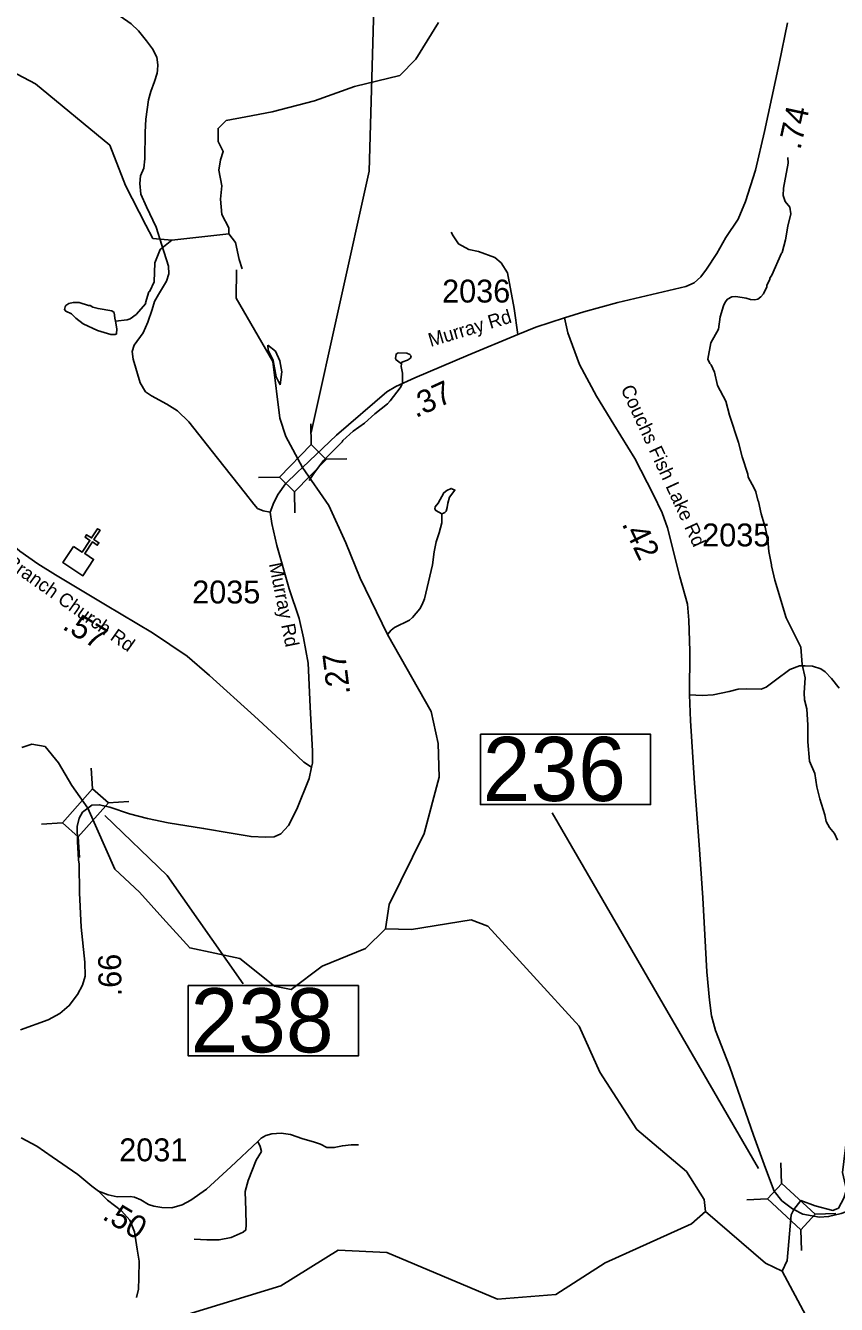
# Model space of a CAD drawing. Extents: x 1248224 to 1454986, y 825081 to 985870.
# Drawn here: x 1437302 to 1441727, y 932189 to 939171 of the extents above; entities that cross this region are included whole.
import ezdxf

# ---------------------------------------------------------------- set-up
doc = ezdxf.new("R2010")
doc.units = 0
for name, color, linetype in [('Exist Cultural Church CELL', 7, 'Continuous'), ('Exist Hydrographic Creek Single Shore', 7, 'Continuous'), ('Exist Hydrographic Misc Water Feature', 7, 'Continuous'), ('Exist Hydrographic River Shore', 7, 'Continuous'), ('Exist Road Non-System Type 51', 7, 'Continuous'), ('Exist Road Secondary Mileage Hundredths English Label', 7, 'Continuous'), ('Exist Road Secondary Structure Standard Bridge Attributed CELL', 7, 'Continuous'), ('Exist Road Secondary Structure Standard Bridge Number Label', 7, 'Continuous'), ('Exist Road Secondary Type 41 Attributed', 7, 'Continuous'), ('Exist Road Secondary Type 51 Attributed', 7, 'Continuous'), ('Exist Road Secondary Type 51 Label', 7, 'Continuous'), ('Exist Road Secondary Type 51 Number Label', 7, 'Continuous')]:
    doc.layers.add(name, color=color, linetype=linetype)

msp = doc.modelspace()

# ---------------------------------------------------------------- linework, layer by layer
at = {"layer": 'Exist Cultural Church CELL'}
msp.add_lwpolyline([(1437563.5, 936327.6), (1437611.2, 936296.5), (1437652.9, 936360.2), (1437626.2, 936377.7), (1437634.9, 936391.1), (1437661.7, 936373.5), (1437694.7, 936423.9), (1437708.1, 936415.1), (1437675.1, 936364.8), (1437701.9, 936347.2), (1437693.1, 936333.9), (1437666.3, 936351.4), (1437624.6, 936287.7), (1437672.8, 936256), (1437614.4, 936167), (1437505.2, 936238.6)], close=True, dxfattribs=at)
at = {"layer": 'Exist Hydrographic Creek Single Shore'}
for points in [[(1437554, 935021.7), (1437482.3, 935145.5), (1437408.1, 935234.7), (1437335.1, 935247), (1437280.7, 935228.5)], [(1437642, 934898.5), (1437554, 935021.7)], [(1438050.5, 934298.1), (1437923.2, 934438.8), (1437788.1, 934565.4), (1437642, 934898.5)], [(1441495.2, 932707.2), (1441533.2, 932756.3), (1441612, 932726.8), (1441708.3, 932702.1), (1441738.5, 932714.1), (1441767.1, 932768.2), (1441782.2, 932813.6), (1441760, 932908.3), (1441808.6, 933297.5), (1441853.6, 933480.5)], [(1441431.6, 932369.6), (1441457.6, 932428.1), (1441479.5, 932677.1), (1441495.2, 932707.2)]]:
    msp.add_lwpolyline(points, dxfattribs=at)
at = {"layer": 'Exist Hydrographic Misc Water Feature'}
for points in [[(1438411.6, 938034.1), (1438099.6, 937998.9), (1437996.5, 938009), (1437958.7, 938082), (1437848, 938298.5), (1437762.5, 938517.5), (1437355.4, 938853.5), (1436480.5, 939314.4), (1436050.5, 939480.7), (1435037.4, 939740.7), (1434787.5, 939729.4), (1434410.4, 939612.2)], [(1441462.2, 938451.1), (1441463.7, 938419.1), (1441439.3, 938283.5), (1441436.6, 938243.5), (1441448, 938211.3), (1441473.5, 938178.8), (1441478.8, 938142.7), (1441461.6, 938074.9), (1441449, 938000.5), (1441431.2, 937931.4), (1441426.8, 937927.5), (1441375.1, 937808.4), (1441364.7, 937792.6), (1441364.6, 937784.6), (1441348.1, 937752.8), (1441347.9, 937744.8), (1441329.3, 937707.2), (1441315, 937689.4), (1441298.8, 937677.6), (1441282.7, 937674), (1441258.7, 937674.5), (1441234.8, 937682.9), (1441179.1, 937691.9), (1441157, 937690.3), (1441132.8, 937676.7), (1441120.5, 937660.9), (1441110.2, 937641.1), (1441093.1, 937581.4), (1441083.9, 937513.5), (1441042.6, 937438.2), (1441025.2, 937350.5), (1441036.8, 937326.3), (1441044.5, 937318.1), (1441061.9, 937277.8), (1441078.6, 937205.4), (1441123.2, 937120.6), (1441143.8, 937044.1), (1441193.2, 936895.2), (1441212.6, 936815.9), (1441244.3, 936722.2), (1441245.9, 936706.1), (1441278.9, 936645.5), (1441286.5, 936625.3), (1441297.8, 936579.1), (1441301.7, 936573), (1441316.4, 936504.8), (1441339.2, 936432.3), (1441352, 936364), (1441358.9, 936299.9), (1441373.7, 936227.5), (1441372.5, 936221.3), (1441390.2, 936143.2), (1441452.6, 935938), (1441533.8, 935776.4), (1441540.9, 935681.9), (1441556.6, 935610.3), (1441551.5, 935528), (1441552.9, 935489.9), (1441566, 935439.6), (1441570.5, 935351.5), (1441570.9, 935259.5), (1441581.1, 935155.2), (1441609.9, 935086.6), (1441620.6, 935014.4), (1441636.2, 934949.3), (1441664, 934861.6), (1441671.4, 934825.4), (1441688.8, 934793.1), (1441716.2, 934760.6), (1441733.6, 934724.2)], [(1437791.8, 937557.8), (1437856.2, 937564.5), (1437872.3, 937570.3), (1437904.7, 937593.6), (1437957.7, 937652.7), (1437956.3, 937657.8), (1437974.9, 937716.5), (1437980, 937720.7), (1438003.8, 937771.9), (1438007.1, 937875.6), (1438036.3, 937949.1), (1438099.6, 937998.9)], [(1437791.8, 937557.8), (1437788.4, 937573.7), (1437784.9, 937603.8), (1437773.1, 937614), (1437697.2, 937625.4), (1437669.4, 937633.9), (1437653.5, 937642.2), (1437645.5, 937642.3), (1437593.9, 937659.4), (1437561.9, 937659.9), (1437537.8, 937654.3), (1437521.6, 937642.6), (1437517.4, 937634.6), (1437515.1, 937620.7), (1437521.1, 937612.6), (1437552.8, 937598), (1437576.3, 937573.6), (1437615.8, 937542.9), (1437695.2, 937505.4), (1437766.8, 937484.1), (1437790.8, 937483.6), (1437798.8, 937487.5), (1437799.3, 937515.5), (1437791.8, 937557.8)], [(1438623.4, 937425.7), (1438665.9, 937393.3), (1438689, 937341), (1438700, 937280.7), (1438690.8, 937209.5)], [(1438623.4, 937425.7), (1438626.1, 937398.1), (1438653, 937341.6), (1438669.5, 937253.2), (1438690.8, 937209.5)], [(1439352.8, 937324.9), (1439352.5, 937308.9), (1439359.8, 937272.7), (1439359, 937224.7), (1439354.7, 937208.8), (1439346.4, 937192.9), (1439291.2, 937121.9), (1439277, 937106.1), (1439208, 937051.3), (1439151.1, 937000.4), (1439090.4, 936957.4), (1439033.5, 936906.4), (1439029.4, 936898.5), (1438927.6, 936796.3), (1438874.4, 936725.2), (1438850.2, 936687.8)], [(1439352.8, 937324.9), (1439354.9, 937332.9), (1439387.1, 937344.2), (1439403.3, 937355.9), (1439405.5, 937367.9), (1439399.6, 937376), (1439381.8, 937382.4), (1439335.7, 937385.1), (1439323.6, 937377.5), (1439321.2, 937353.5), (1439325.1, 937345.4), (1439352.8, 937324.9)], [(1439574.5, 936504.9), (1439582.6, 936508.2), (1439590.6, 936512.1), (1439596.8, 936520), (1439603.1, 936539.9), (1439605.6, 936563.8), (1439616, 936595.7), (1439644.8, 936635.2), (1439625, 936643.6), (1439600.8, 936632), (1439584.6, 936620.3), (1439553.5, 936562.8), (1439537.2, 936543.1), (1439535.1, 936533.1), (1439540.8, 936523), (1439574.5, 936504.9)], [(1439574.5, 936504.9), (1439573.7, 936456.4), (1439558.7, 936400.6), (1439541.9, 936352.9), (1439531, 936297), (1439522, 936227.2), (1439478.5, 936041.8), (1439465.9, 936010.1), (1439453.5, 935986.3), (1439412.7, 935939), (1439396.4, 935925.3), (1439315.7, 935884.8), (1439297.5, 935869.1), (1439277.6, 935845.8)], [(1439266.5, 934238.5), (1439156.5, 934132.4), (1438920.5, 934035.4), (1438751.5, 933907.5), (1438660.5, 933925.7), (1438471.5, 934077.3), (1438197.5, 934135.4), (1438050.5, 934298.1)], [(1438072.2, 932084.9), (1438183.5, 932133), (1438694.5, 932290.1), (1439007.5, 932484.1), (1439273.5, 932472.2), (1439877.6, 932217), (1440195.5, 932243.5), (1440465.6, 932415.3), (1440936.6, 932629.1), (1441012.5, 932696.4)]]:
    msp.add_lwpolyline(points, dxfattribs=at)
at = {"layer": 'Exist Hydrographic River Shore'}
for points in [[(1439555.3, 939187.1), (1439432.1, 938986.9), (1439344.1, 938898.8), (1439097.5, 938838.3), (1438878.7, 938760.3), (1438647.2, 938699.9), (1438503.8, 938672.2), (1438395.7, 938652), (1438352.9, 938609.2), (1438352.9, 938538.7), (1438380.6, 938483.4), (1438365.5, 938438), (1438356.2, 938381.6), (1438373.8, 938296), (1438366.3, 938222.9), (1438373.8, 938139.9), (1438411.6, 938066.9), (1438411.6, 938034.1), (1438446.8, 937986.3), (1438466.9, 937893.1), (1438484.5, 937842.8)], [(1438814, 936758.6), (1438722.4, 936926.7), (1438688.8, 937027.6), (1438651.5, 937337), (1438450.5, 937682.4), (1438453.4, 937837.7)], [(1438956.5, 936549.9), (1438814, 936758.6)], [(1439277.6, 935845.8), (1439128.5, 936154.7), (1439049.4, 936346.6), (1438956.5, 936549.9)], [(1439266.5, 934238.5), (1439285.5, 934372.7), (1439477.5, 934759.6), (1439558.5, 935066.5), (1439553.5, 935250.4), (1439515.6, 935425.3), (1439277.6, 935845.8)], [(1441012.5, 932696.4), (1441005.6, 932762.2), (1440908.6, 932915.2), (1440637.6, 933143.9), (1440435.5, 933456.5), (1440323.6, 933708.4), (1439825.5, 934253.5), (1439734.6, 934288.2), (1439408.5, 934235.6), (1439266.5, 934238.5)], [(1441431.6, 932369.6), (1441340.5, 932414.1), (1441012.5, 932696.4)], [(1441560.5, 932127.3), (1441431.6, 932369.6)]]:
    msp.add_lwpolyline(points, dxfattribs=at)
at = {"layer": 'Exist Road Non-System Type 51'}
for points in [[(1439989.1, 937484.8), (1439968, 937626.8), (1439931.7, 937820.3), (1439897, 937874.7), (1439863.7, 937905), (1439773.1, 937938.2), (1439721.8, 937948.8), (1439664.4, 937979), (1439635.7, 938022.9), (1439625.1, 938042.5)], [(1438221.7, 932545.7), (1438290.8, 932541.4), (1438357.7, 932541.4), (1438424.6, 932554.4), (1438472.1, 932576), (1438489.4, 932582.5), (1438504.5, 932595.4), (1438506.6, 932623.5), (1438504.5, 932701.3), (1438500.2, 932804.9), (1438517.4, 932865.4), (1438560.6, 932975.6), (1438588.7, 933023.1), (1438582.2, 933051.2), (1438569.4, 933078.8)], [(1437700, 932807.2), (1437749.1, 932757.4), (1437824.6, 932699.1), (1437869.9, 932649.4), (1437895.8, 932584.6), (1437910.9, 932489.6), (1437921.7, 932424.8), (1437919.6, 932334.1), (1437917.4, 932271.4), (1437906.6, 932226.1)]]:
    msp.add_lwpolyline(points, dxfattribs=at)
at = {"layer": 'Exist Road Secondary Structure Standard Bridge Attributed CELL'}
for p, q in [((1438860, 936882.5), (1438858.4, 936995.7)), ((1438941.2, 936803.6), (1439054.3, 936805.2)), ((1438573.7, 936703.6), (1438686.8, 936705.2)), ((1438771.4, 936511.3), (1438769.9, 936624.5)), ((1437667.2, 935003), (1437660.3, 935116)), ((1437751.9, 934928), (1437864.9, 934934.9)), ((1437389.4, 934811), (1437502.4, 934817.8)), ((1437596, 934628.1), (1437589.1, 934741.1)), ((1441427.4, 932847.8), (1441423, 932960.9)), ((1441350.6, 932764.7), (1441237.5, 932760.2)), ((1441723.9, 932685.5), (1441610.8, 932681)), ((1441536.7, 932482.9), (1441532.2, 932596))]:
    msp.add_line(p, q, dxfattribs=at)
for points in [[(1438686.8, 936705.2), (1438859.6, 936882.9), (1438942.7, 936802.2), (1438769.9, 936624.5)], [(1437502.4, 934817.8), (1437666.8, 935003.4), (1437753.5, 934926.6), (1437589.1, 934741.1)], [(1441532.2, 932596), (1441350.2, 932764.3), (1441428.8, 932849.3), (1441610.8, 932681)]]:
    msp.add_lwpolyline(points, close=True, dxfattribs=at)
at = {"layer": 'Exist Road Secondary Structure Standard Bridge Number Label'}
msp.add_line((1441302, 932930.7), (1440176.3, 934873.4), dxfattribs=at)
for points in [[(1438859.8, 936948.9), (1439176.8, 938375.2), (1439229.6, 940224.1)], [(1437734.2, 934858.5), (1438074.4, 934530.9), (1438490.2, 933938.7)]]:
    msp.add_lwpolyline(points, dxfattribs=at)
for points in [[(1439784.4, 935301.5), (1440713.4, 935301.5), (1440713.4, 934917.4), (1439784.4, 934917.4)], [(1438189.5, 933929.1), (1439118.5, 933929.1), (1439118.5, 933545), (1438189.5, 933545)]]:
    msp.add_lwpolyline(points, close=True, dxfattribs=at)
at = {"layer": 'Exist Road Secondary Type 41 Attributed'}
for points in [[(1437255.7, 939958.3), (1437347.1, 939892.7), (1437410.9, 939819.6), (1437440.9, 939784.1), (1437461.4, 939737.7), (1437520.1, 939598.4), (1437570.3, 939487.3), (1437615.3, 939420.4), (1437653.5, 939372.6), (1437695.8, 939324.8), (1437739.5, 939275.6), (1437817.3, 939222.4), (1437877.3, 939181.4), (1437918.3, 939143.2), (1437961.9, 939088.5), (1437994.7, 939044.8), (1438018.9, 938997.7), (1438024.4, 938956.8), (1438022.4, 938927.5)], [(1438022.4, 938927.5), (1438020.3, 938911.7), (1438005.3, 938865.3), (1437984.8, 938810.6), (1437972.5, 938765.6), (1437957.5, 938660.4), (1437954.8, 938588.5), (1437952.1, 938443.8), (1437946.7, 938392.5), (1437929, 938350.2), (1437924.9, 938309.2), (1437931.7, 938250.5), (1437961.8, 938180.8), (1438015, 938070.2), (1438044.8, 937972.7), (1438081.6, 937856.6), (1438082.8, 937814.8), (1438070.2, 937775.3), (1438027.1, 937703.4), (1438005.6, 937663.9), (1437993, 937620.8), (1437969.7, 937552.5), (1437942.7, 937493.2), (1437894.3, 937426.7), (1437883.5, 937390.8), (1437888.9, 937349.5), (1437926.6, 937220.1), (1437957.1, 937171.6), (1437989.4, 937150), (1438072, 937103.3), (1438130.9, 937068.4), (1438193.7, 937007.3), (1438349.9, 936809.7), (1438502.5, 936615.7), (1438547.7, 936558.4), (1438567.7, 936534.8), (1438598.5, 936522.1), (1438637.5, 936514)]]:
    msp.add_lwpolyline(points, dxfattribs=at)
at = {"layer": 'Exist Road Secondary Type 51 Attributed'}
for points in [[(1440242.4, 937574.7), (1440348.3, 937608.8), (1440535, 937659.1), (1440904.8, 937747.2), (1440951.5, 937766.9), (1440987.4, 937799.3), (1441018.9, 937841.4), (1441074.2, 937926.7), (1441123.5, 938013.5), (1441190.7, 938113.7), (1441230.9, 938210.3), (1441286.2, 938382.3), (1441333.9, 938592.7), (1441414.5, 938964.2), (1441460.9, 939185.6)], [(1438814, 936758.6), (1438998.8, 936934.9), (1439273.7, 937172), (1439322.6, 937200), (1439426, 937247.5), (1439718.1, 937370.6), (1439989.1, 937484.8), (1440086.5, 937523.8), (1440242.4, 937574.7)], [(1440242.4, 937574.7), (1440261.9, 937493.9), (1440324.8, 937320.4), (1440418.5, 937147), (1440512.1, 936993.1), (1440626.5, 936807.6), (1440726.9, 936612.9), (1440775.8, 936510.8), (1440805.2, 936428.3), (1440872.3, 936161.1), (1440914.1, 936012.1), (1440921.1, 935925.4), (1440926.7, 935756.2), (1440925.3, 935516.3)], [(1436375.5, 936765.9), (1436465.4, 936739.5), (1436607.7, 936707.3), (1436767.3, 936676.4), (1436827.9, 936655.3), (1436886, 936629.3), (1436951.6, 936579.8), (1437090.1, 936456), (1437270.3, 936301.7), (1437369.3, 936232.4), (1437465.7, 936172.9), (1437737.2, 936007.7), (1437994.5, 935855.5), (1438183.4, 935727.2), (1438305.9, 935621.9), (1438550.5, 935400.8), (1438691.5, 935270.9), (1438819.8, 935150.1), (1438862.8, 935122)], [(1438637.5, 936514), (1438656.4, 936567.3), (1438680.2, 936613.4), (1438720.7, 936669.4), (1438785, 936733.1), (1438814, 936758.6)], [(1438862.8, 935122), (1438867, 935142.9), (1438868.4, 935210.1), (1438855.8, 935451.3), (1438844.6, 935690.5), (1438819.5, 935829), (1438794.3, 935932.8), (1438741.2, 936096.4), (1438672.7, 936332.8), (1438646.2, 936451.7), (1438637.5, 936514)], [(1441742.7, 935552.6), (1441700.3, 935605.2), (1441665.6, 935642.1), (1441642.1, 935658.9), (1441597.4, 935673.5), (1441557.2, 935675.7), (1441525.9, 935674.6), (1441473.4, 935655.6), (1441395.1, 935596.3), (1441343.7, 935559.4), (1441315.7, 935548.2), (1441235.3, 935550.4), (1441191.7, 935548.2), (1441141.4, 935535.9), (1441054.2, 935516.8), (1440993.8, 935512.4), (1440925.3, 935516.3)], [(1440925.3, 935516.3), (1440931.6, 935374.4), (1440951.8, 935034.3), (1440978.6, 934698.7), (1440998.7, 934407.9), (1441020.8, 934004.3), (1441034.2, 933849.9), (1441045.4, 933764.9), (1441067.7, 933684.3), (1441145.7, 933484.3), (1441275.4, 933112.9), (1441340.2, 932931.7), (1441386.9, 932807.4), (1441429.4, 932753.7), (1441487.5, 932711.2), (1441495.2, 932707.2)], [(1438862.8, 935122), (1438848.9, 935060.3), (1438782.1, 934892), (1438737.6, 934802.9), (1438694.9, 934758.3), (1438659.1, 934742.2), (1438612.1, 934739.7), (1438532.9, 934743.4), (1438424, 934762), (1438273.1, 934788), (1438080.2, 934817.7), (1437966.4, 934841.2), (1437868.6, 934867.2), (1437761, 934904.4), (1437704.1, 934916.8), (1437663.3, 934914.3), (1437642, 934898.5)], [(1437642, 934898.5), (1437611.7, 934875.4), (1437595, 934843.6), (1437583.9, 934797.4), (1437585.5, 934715.4), (1437591.1, 934615.9), (1437594.2, 934592.8), (1437595.7, 934436.4), (1437605.7, 934249), (1437624.3, 934057.1), (1437626.7, 933980.3), (1437613.1, 933932.1), (1437584.7, 933881.3), (1437540.1, 933820.6), (1437489.4, 933777.3), (1437424.5, 933742.2), (1437273.6, 933687.7)], [(1441495.2, 932707.2), (1441543.4, 932682.1), (1441635.1, 932664.2), (1441684.2, 932668.6), (1441753.5, 932684.3), (1441943.6, 932753.7), (1442238.7, 932876.7), (1442520.4, 932997.5), (1442774.5, 933113.2), (1442939.9, 933193.8), (1443125.5, 933285.5), (1443223.8, 933345.9), (1443328.2, 933493.3), (1443431, 933636.5), (1443516, 933737.2), (1443627.8, 933835.6), (1443785.7, 933941.9), (1444018.2, 934091.8), (1444257.4, 934252.9), (1444451.9, 934364.8), (1444645.3, 934451.1), (1444866.7, 934538.4), (1445041, 934587.6), (1445284.7, 934650.3)], [(1437277.5, 933097.7), (1437364, 933053.2), (1437446.9, 932993.7), (1437587.9, 932897.2), (1437662.9, 932834.4), (1437700, 932807.2), (1437753.2, 932786.2), (1437801.5, 932776.3), (1437872, 932778.7), (1437895.5, 932775), (1437931.3, 932758.9), (1437972.2, 932734.2), (1438001.9, 932724.3), (1438045.1, 932718.1), (1438099.6, 932716.8), (1438155.7, 932731.7), (1438204, 932757.7), (1438289.3, 932817.1), (1438421.7, 932939.7), (1438569.4, 933078.8), (1438587.4, 933095.7), (1438612.2, 933111.8), (1438645.6, 933120.4), (1438696.3, 933122.9), (1438747.7, 933116.4), (1438815.7, 933092.9), (1438872.6, 933075.6), (1438912.2, 933063.2), (1438945.6, 933044.6), (1438986.4, 933044.6), (1439030.9, 933054.5), (1439077.9, 933060.7), (1439107.6, 933060.7), (1439118.7, 933059.3)]]:
    msp.add_lwpolyline(points, dxfattribs=at)

# ---------------------------------------------------------------- texts
at = {"layer": 'Exist Road Secondary Mileage Hundredths English Label'}
for s, rotation, p in [('.74', 77.75784, (1441530.4, 938488.7)), ('.37', 24.69349, (1439431.3, 937027.1)), ('.42', 295.59777, (1440553.9, 936450.5)), ('.57', 328.67525, (1437496.8, 935879.8)), ('.27', 97.13908, (1439073.8, 935522.7)), ('.66', 90.76927, (1437825.7, 933871.4)), ('.50', 328.76175, (1437714.6, 932658))]:
    msp.add_text(s, height=125, rotation=rotation, dxfattribs=at).set_placement(p)
at = {"layer": 'Exist Road Secondary Structure Standard Bridge Number Label'}
for s, p in [('236', (1439797, 934937.2)), ('238', (1438202.1, 933564.8))]:
    msp.add_text(s, height=350, dxfattribs=at).set_placement(p)
at = {"layer": 'Exist Road Secondary Type 51 Label'}
for s, rotation, p in [('Murray Rd', 16.76839, (1439512.6, 937416.1)), ('Couchs Fish Lake Rd', 294.7396, (1440548.1, 937188.3)), ('Shoaly Branch Church Rd', 324.80773, (1436915.5, 936416.1)), ('Murray Rd', 281.36951, (1438629.3, 936231.8))]:
    msp.add_text(s, height=75, rotation=rotation, dxfattribs=at).set_placement(p)
at = {"layer": 'Exist Road Secondary Type 51 Number Label'}
for s, p in [('2036', (1439575.1, 937658.8)), ('2035', (1440994.7, 936327.3)), ('2035', (1438211.1, 936015.8)), ('2031', (1437812.9, 932970))]:
    msp.add_text(s, height=125, dxfattribs=at).set_placement(p)

doc.saveas('drawing.dxf')
